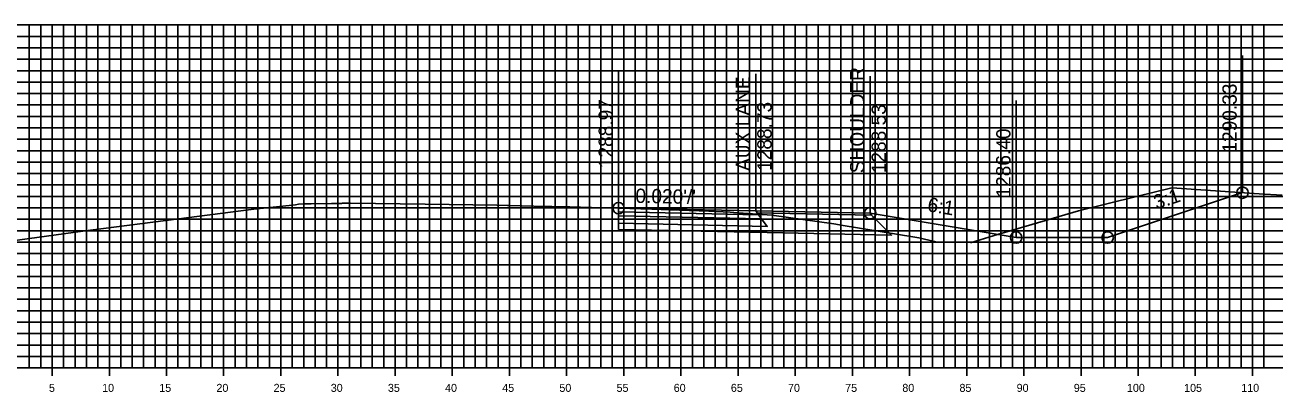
# Model space of a CAD drawing. Extents: x 674939 to 678919, y 750652 to 765176.
# Drawn here: x 678751.2 to 678860.5, y 764339.2 to 764371.3 of the extents above; entities that cross this region are included whole.
import ezdxf

# ---------------------------------------------------------------- set-up
doc = ezdxf.new("R2010")
doc.units = 0
for name, color, linetype in [('R_Alt Surface', 7, 'Continuous'), ('R_Axis', 7, 'Continuous'), ('R_Axis Annot', 7, 'Continuous'), ('R_Exist Surface', 7, 'Continuous'), ('R_Fin Surface', 7, 'Continuous'), ('R_Grid', 7, 'Continuous'), ('R_No Plot', 7, 'Continuous'), ('R_Xsect Elev', 7, 'Continuous'), ('R_Xsect Slope', 7, 'Continuous')]:
    doc.layers.add(name, color=color, linetype=linetype)

msp = doc.modelspace()

# ---------------------------------------------------------------- linework, layer by layer
for points in [[(678837.86, 764352.69), (678845.86, 764352.69), (678857.65, 764356.62)], [(678825.08, 764354.82), (678837.86, 764352.69)]]:
    msp.add_lwpolyline(points)
at = {"layer": 'R_Alt Surface'}
for points in [[(678803.08, 764354.93), (678803.08, 764354.6), (678815.58, 764354.34), (678815.33, 764354.68)], [(678803.08, 764354.6), (678803.08, 764353.94), (678816.08, 764353.67), (678815.58, 764354.34)]]:
    msp.add_lwpolyline(points, close=True, dxfattribs=at)
msp.add_lwpolyline([(678803.08, 764353.94), (678803.08, 764353.4), (678816.08, 764353.13), (678826.96, 764352.91), (678825.2, 764354.66)], dxfattribs=at)
at = {"layer": 'R_Axis'}
for p, q in [((678753.53, 764340.59), (678753.53, 764341.99)), ((678758.53, 764340.59), (678758.53, 764341.99)), ((678763.53, 764340.59), (678763.53, 764341.99)), ((678768.53, 764340.59), (678768.53, 764341.99)), ((678773.53, 764340.59), (678773.53, 764341.99)), ((678778.53, 764340.59), (678778.53, 764341.99)), ((678783.53, 764340.59), (678783.53, 764341.99)), ((678788.53, 764340.59), (678788.53, 764341.99)), ((678793.53, 764340.59), (678793.53, 764341.99)), ((678798.53, 764340.59), (678798.53, 764341.99)), ((678803.53, 764340.59), (678803.53, 764341.99)), ((678808.53, 764340.59), (678808.53, 764341.99)), ((678813.53, 764340.59), (678813.53, 764341.99)), ((678818.53, 764340.59), (678818.53, 764341.99)), ((678823.53, 764340.59), (678823.53, 764341.99)), ((678828.53, 764340.59), (678828.53, 764341.99)), ((678833.53, 764340.59), (678833.53, 764341.99)), ((678838.53, 764340.59), (678838.53, 764341.99)), ((678843.53, 764340.59), (678843.53, 764341.99)), ((678848.53, 764340.59), (678848.53, 764341.99)), ((678853.53, 764340.59), (678853.53, 764341.99)), ((678858.53, 764340.59), (678858.53, 764341.99)), ((678598.53, 764341.29), (678898.53, 764341.29))]:
    msp.add_line(p, q, dxfattribs=at)
at = {"layer": 'R_Exist Surface'}
msp.add_lwpolyline([(678748.13, 764352.14), (678756.21, 764353.25), (678758.03, 764353.49), (678763.46, 764354.19), (678771.16, 764355.18), (678772.31, 764355.3), (678774.8, 764355.55), (678775.09, 764355.6), (678775.52, 764355.63), (678776.19, 764355.65), (678777.97, 764355.68), (678778.45, 764355.67), (678778.83, 764355.68), (678778.94, 764355.69), (678779.22, 764355.7), (678779.64, 764355.7), (678786.15, 764355.62), (678792.42, 764355.52), (678793.36, 764355.5), (678793.57, 764355.49), (678795.66, 764355.44), (678798.81, 764355.38), (678801.64, 764355.3), (678803.08, 764355.26), (678804.06, 764355.23), (678805.98, 764355.18), (678808.4, 764355.1), (678810.96, 764355), (678812.85, 764354.91), (678813.14, 764354.88), (678813.15, 764354.88), (678814.37, 764354.8), (678816.49, 764354.66), (678821.92, 764353.89), (678822.73, 764353.76), (678828.82, 764352.75), (678829.34, 764352.66), (678830.7, 764352.34), (678830.92, 764352.29), (678833.85, 764352.25), (678833.96, 764352.25), (678836.59, 764353.07), (678836.63, 764353.08), (678836.83, 764353.14), (678843.3, 764355.03), (678848.39, 764356.29), (678851.48, 764357.03), (678859.1, 764356.52), (678861.12, 764356.4)], dxfattribs=at)
at = {"layer": 'R_Fin Surface'}
for points in [[(678803.08, 764355.26), (678815.08, 764355.02), (678825.08, 764354.82), (678837.86, 764352.69), (678845.86, 764352.69), (678857.65, 764356.62)], [(678825.08, 764354.82), (678815.08, 764355.02), (678803.08, 764355.26)], [(678825.08, 764354.82), (678825.08, 764354.82)]]:
    msp.add_lwpolyline(points, dxfattribs=at)
for points in [[(678803.08, 764355.26), (678803.08, 764354.93), (678815.33, 764354.68), (678815.08, 764355.02)], [(678815.08, 764355.02), (678825.08, 764354.82), (678825.2, 764354.66), (678815.2, 764354.86)]]:
    msp.add_lwpolyline(points, close=True, dxfattribs=at)
at = {"layer": 'R_Grid'}
for p, q in [((678598.53, 764371.29), (678898.53, 764371.29)), ((678751.53, 764341.29), (678751.53, 764371.29)), ((678752.53, 764341.29), (678752.53, 764371.29)), ((678753.53, 764341.29), (678753.53, 764371.29)), ((678754.53, 764341.29), (678754.53, 764371.29)), ((678755.53, 764341.29), (678755.53, 764371.29)), ((678756.53, 764341.29), (678756.53, 764371.29)), ((678757.53, 764341.29), (678757.53, 764371.29)), ((678758.53, 764341.29), (678758.53, 764371.29)), ((678759.53, 764341.29), (678759.53, 764371.29)), ((678760.53, 764341.29), (678760.53, 764371.29)), ((678761.53, 764341.29), (678761.53, 764371.29)), ((678762.53, 764341.29), (678762.53, 764371.29)), ((678763.53, 764341.29), (678763.53, 764371.29)), ((678764.53, 764341.29), (678764.53, 764371.29)), ((678765.53, 764341.29), (678765.53, 764371.29)), ((678766.53, 764341.29), (678766.53, 764371.29)), ((678767.53, 764341.29), (678767.53, 764371.29)), ((678768.53, 764341.29), (678768.53, 764371.29)), ((678769.53, 764341.29), (678769.53, 764371.29)), ((678770.53, 764341.29), (678770.53, 764371.29)), ((678771.53, 764341.29), (678771.53, 764371.29)), ((678772.53, 764341.29), (678772.53, 764371.29)), ((678773.53, 764341.29), (678773.53, 764371.29)), ((678774.53, 764341.29), (678774.53, 764371.29)), ((678775.53, 764341.29), (678775.53, 764371.29)), ((678776.53, 764341.29), (678776.53, 764371.29)), ((678777.53, 764341.29), (678777.53, 764371.29)), ((678778.53, 764341.29), (678778.53, 764371.29)), ((678779.53, 764341.29), (678779.53, 764371.29)), ((678780.53, 764341.29), (678780.53, 764371.29)), ((678781.53, 764341.29), (678781.53, 764371.29)), ((678782.53, 764341.29), (678782.53, 764371.29)), ((678783.53, 764341.29), (678783.53, 764371.29)), ((678784.53, 764341.29), (678784.53, 764371.29)), ((678785.53, 764341.29), (678785.53, 764371.29)), ((678786.53, 764341.29), (678786.53, 764371.29)), ((678787.53, 764341.29), (678787.53, 764371.29)), ((678788.53, 764341.29), (678788.53, 764371.29)), ((678789.53, 764341.29), (678789.53, 764371.29)), ((678790.53, 764341.29), (678790.53, 764371.29)), ((678791.53, 764341.29), (678791.53, 764371.29)), ((678792.53, 764341.29), (678792.53, 764371.29)), ((678793.53, 764341.29), (678793.53, 764371.29)), ((678794.53, 764341.29), (678794.53, 764371.29)), ((678795.53, 764341.29), (678795.53, 764371.29)), ((678796.53, 764341.29), (678796.53, 764371.29)), ((678797.53, 764341.29), (678797.53, 764371.29)), ((678798.53, 764341.29), (678798.53, 764371.29)), ((678799.53, 764341.29), (678799.53, 764371.29)), ((678800.53, 764341.29), (678800.53, 764371.29)), ((678801.53, 764341.29), (678801.53, 764371.29)), ((678802.53, 764341.29), (678802.53, 764371.29)), ((678803.53, 764341.29), (678803.53, 764371.29)), ((678804.53, 764341.29), (678804.53, 764371.29)), ((678805.53, 764341.29), (678805.53, 764371.29)), ((678806.53, 764341.29), (678806.53, 764371.29)), ((678807.53, 764341.29), (678807.53, 764371.29)), ((678808.53, 764341.29), (678808.53, 764371.29)), ((678809.53, 764341.29), (678809.53, 764371.29)), ((678810.53, 764341.29), (678810.53, 764371.29)), ((678811.53, 764341.29), (678811.53, 764371.29)), ((678812.53, 764341.29), (678812.53, 764371.29)), ((678813.53, 764341.29), (678813.53, 764371.29)), ((678814.53, 764341.29), (678814.53, 764371.29)), ((678815.53, 764341.29), (678815.53, 764371.29)), ((678816.53, 764341.29), (678816.53, 764371.29)), ((678817.53, 764341.29), (678817.53, 764371.29)), ((678818.53, 764341.29), (678818.53, 764371.29)), ((678819.53, 764341.29), (678819.53, 764371.29)), ((678820.53, 764341.29), (678820.53, 764371.29)), ((678821.53, 764341.29), (678821.53, 764371.29)), ((678822.53, 764341.29), (678822.53, 764371.29)), ((678823.53, 764341.29), (678823.53, 764371.29)), ((678824.53, 764341.29), (678824.53, 764371.29)), ((678825.53, 764341.29), (678825.53, 764371.29)), ((678826.53, 764341.29), (678826.53, 764371.29)), ((678827.53, 764341.29), (678827.53, 764371.29)), ((678828.53, 764341.29), (678828.53, 764371.29)), ((678829.53, 764341.29), (678829.53, 764371.29)), ((678830.53, 764341.29), (678830.53, 764371.29)), ((678831.53, 764341.29), (678831.53, 764371.29)), ((678832.53, 764341.29), (678832.53, 764371.29)), ((678833.53, 764341.29), (678833.53, 764371.29)), ((678834.53, 764341.29), (678834.53, 764371.29)), ((678835.53, 764341.29), (678835.53, 764371.29)), ((678836.53, 764341.29), (678836.53, 764371.29)), ((678837.53, 764341.29), (678837.53, 764371.29)), ((678838.53, 764341.29), (678838.53, 764371.29)), ((678839.53, 764341.29), (678839.53, 764371.29)), ((678840.53, 764341.29), (678840.53, 764371.29)), ((678841.53, 764341.29), (678841.53, 764371.29)), ((678842.53, 764341.29), (678842.53, 764371.29)), ((678843.53, 764341.29), (678843.53, 764371.29)), ((678844.53, 764341.29), (678844.53, 764371.29)), ((678845.53, 764341.29), (678845.53, 764371.29)), ((678846.53, 764341.29), (678846.53, 764371.29)), ((678847.53, 764341.29), (678847.53, 764371.29)), ((678848.53, 764341.29), (678848.53, 764371.29)), ((678849.53, 764341.29), (678849.53, 764371.29)), ((678850.53, 764341.29), (678850.53, 764371.29)), ((678851.53, 764341.29), (678851.53, 764371.29)), ((678852.53, 764341.29), (678852.53, 764371.29)), ((678853.53, 764341.29), (678853.53, 764371.29)), ((678854.53, 764341.29), (678854.53, 764371.29)), ((678855.53, 764341.29), (678855.53, 764371.29)), ((678856.53, 764341.29), (678856.53, 764371.29)), ((678857.53, 764341.29), (678857.53, 764371.29)), ((678858.53, 764341.29), (678858.53, 764371.29)), ((678859.53, 764341.29), (678859.53, 764371.29)), ((678598.53, 764370.29), (678898.53, 764370.29)), ((678598.53, 764369.29), (678898.53, 764369.29)), ((678598.53, 764368.29), (678898.53, 764368.29)), ((678598.53, 764367.29), (678898.53, 764367.29)), ((678598.53, 764366.29), (678898.53, 764366.29)), ((678598.53, 764365.29), (678898.53, 764365.29)), ((678598.53, 764364.29), (678898.53, 764364.29)), ((678598.53, 764363.29), (678898.53, 764363.29)), ((678598.53, 764362.29), (678898.53, 764362.29)), ((678598.53, 764361.29), (678898.53, 764361.29)), ((678598.53, 764360.29), (678898.53, 764360.29)), ((678598.53, 764359.29), (678898.53, 764359.29)), ((678598.53, 764358.29), (678898.53, 764358.29)), ((678598.53, 764357.29), (678898.53, 764357.29)), ((678598.53, 764356.29), (678898.53, 764356.29)), ((678598.53, 764355.29), (678898.53, 764355.29)), ((678598.53, 764354.29), (678898.53, 764354.29)), ((678598.53, 764353.29), (678898.53, 764353.29)), ((678598.53, 764352.29), (678898.53, 764352.29)), ((678598.53, 764351.29), (678898.53, 764351.29)), ((678598.53, 764350.29), (678898.53, 764350.29)), ((678598.53, 764349.29), (678898.53, 764349.29)), ((678598.53, 764348.29), (678898.53, 764348.29)), ((678598.53, 764347.29), (678898.53, 764347.29)), ((678598.53, 764346.29), (678898.53, 764346.29)), ((678598.53, 764345.29), (678898.53, 764345.29)), ((678598.53, 764344.29), (678898.53, 764344.29)), ((678598.53, 764343.29), (678898.53, 764343.29)), ((678598.53, 764342.29), (678898.53, 764342.29)), ((678598.53, 764341.29), (678898.53, 764341.29))]:
    msp.add_line(p, q, dxfattribs=at)
at = {"layer": 'R_No Plot'}
for centre in [(678857.65, 764356.62), (678803.08, 764355.26), (678825.08, 764354.82), (678837.86, 764352.69), (678845.86, 764352.69)]:
    msp.add_circle(centre, 0.5, dxfattribs=at)
at = {"layer": 'R_Xsect Elev'}
for p, q in [((678857.65, 764356.62), (678857.65, 764368.62)), ((678803.08, 764355.26), (678803.08, 764367.26)), ((678815.08, 764355.02), (678815.08, 764367.02)), ((678825.08, 764354.82), (678825.08, 764366.82)), ((678837.86, 764352.69), (678837.86, 764364.69))]:
    msp.add_line(p, q, dxfattribs=at)

# ---------------------------------------------------------------- texts
at = {"layer": 'R_Axis Annot'}
for s, p in [('5', (678753.25, 764339.19)), ('10', (678757.9, 764339.19)), ('15', (678762.9, 764339.19)), ('20', (678767.9, 764339.19)), ('25', (678772.9, 764339.19)), ('30', (678777.9, 764339.19)), ('35', (678782.9, 764339.19)), ('40', (678787.9, 764339.19)), ('45', (678792.9, 764339.19)), ('50', (678797.9, 764339.19)), ('55', (678802.9, 764339.19)), ('60', (678807.9, 764339.19)), ('65', (678812.9, 764339.19)), ('70', (678817.9, 764339.19)), ('75', (678822.9, 764339.19)), ('80', (678827.9, 764339.19)), ('85', (678832.9, 764339.19)), ('90', (678837.9, 764339.19)), ('95', (678842.9, 764339.19)), ('100', (678847.55, 764339.19)), ('105', (678852.55, 764339.19)), ('110', (678857.55, 764339.19))]:
    msp.add_text(s, height=0.7, dxfattribs=at).set_placement(p)
at = {"layer": 'R_Xsect Elev'}
for s, p in [('SHOULDER', (678824.58, 764358.32)), ('AUX LANE', (678814.58, 764358.52)), ('1290.33', (678857.15, 764360.12)), ('1288.97', (678802.58, 764358.76)), ('1288.73', (678816.46, 764358.52)), ('1288.53', (678826.46, 764358.32)), ('1286.40', (678837.36, 764356.19))]:
    msp.add_text(s, height=1.25, rotation=90, dxfattribs=at).set_placement(p)
at = {"layer": 'R_Xsect Slope'}
for s, rotation, p in [("0.020'/'", 358.8542, (678804.54, 764355.73)), ('6:1', 350.5377, (678830.03, 764355)), ('3:1', 18.4349, (678850.13, 764355.14))]:
    msp.add_text(s, height=1.25, rotation=rotation, dxfattribs=at).set_placement(p)

doc.saveas('drawing.dxf')
